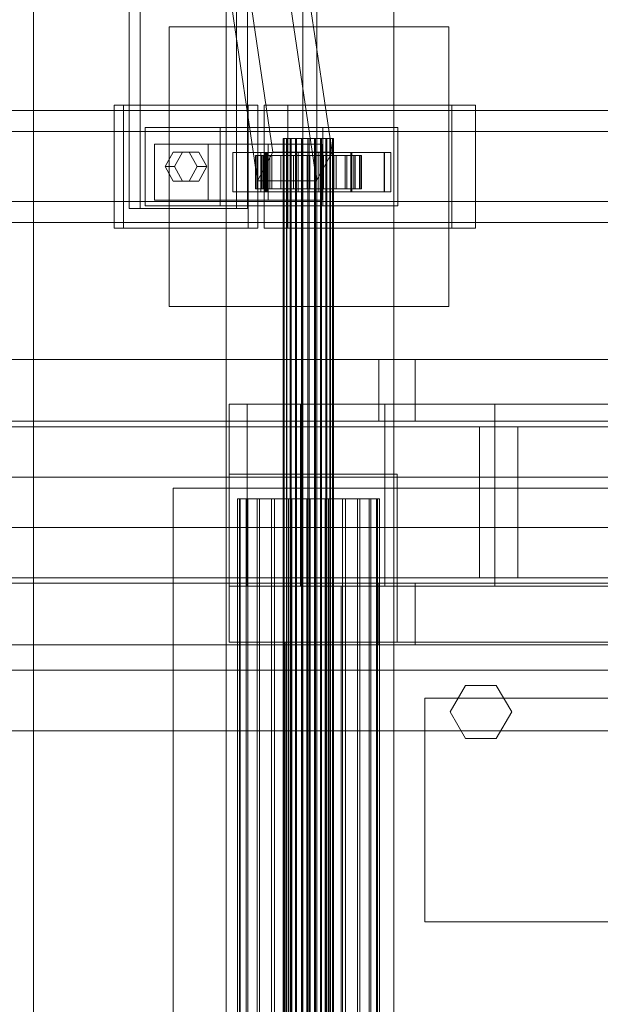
# Model space of a CAD drawing. Header units: millimetres. Extents: x -2233 to 65662, y -50530 to 6847.
# Tile 374 of 656: x 9103 to 9311, y -17870 to -17518. Entities that reach past the tile are written whole.
import ezdxf

# ---------------------------------------------------------------- set-up
doc = ezdxf.new("R2010")
doc.units = ezdxf.units.MM
for name, color, linetype, lineweight in [('COTAS_O', 1, 'Continuous', 0), ('superior_C01', 7, 'Continuous', 0), ('superior_mezcladora', 7, 'Continuous', 0)]:
    doc.layers.add(name, color=color, linetype=linetype, lineweight=lineweight)
doc.dimstyles.new('R19_100', dxfattribs={"dimtxt": 250, "dimasz": 150, "dimexe": 150, "dimexo": 80, "dimgap": 100, "dimtad": 1, "dimtih": 1, "dimtoh": 1, "dimdsep": 46, "dimcen": 0.09, "dimadec": 0, "dimazin": 0, "dimtfac": 1, "dimtdec": 4, "dimtofl": 0, "dimtmove": 0, "dimatfit": 3, "dimfxl": 1, "dimtolj": 1, "dimtzin": 0, "dimarcsym": 0})

# ---------------------------------------------------------------- blocks, each defined once
blk = doc.blocks.new('DIM_R32_33')
at = {"layer": 'COTAS_O'}
for p, q in [((9108.38, -17350), (9063.38, -17500)), ((9808.38, -17350), (9108.38, -17350)), ((9108.38, -18650), (9108.38, -17350)), ((9108.38, -17350), (9153.38, -17500)), ((9108.38, -18650), (9063.38, -18500)), ((9108.38, -18650), (9153.38, -18500)), ((9808.38, -18650), (9108.38, -18650))]:
    blk.add_line(p, q, dxfattribs=at)
blk.add_text('1300 O', height=250, rotation=90, dxfattribs=at).set_placement((9008.38, -18000))

msp = doc.modelspace()

# ---------------------------------------------------------------- linework, layer by layer
at = {"layer": 'superior_C01'}
for p, q in [((9177.243, -17020), (9177.243, -18980)), ((9204.743, -17020), (9204.743, -18980)), ((9209.743, -18980), (9209.743, -17020)), ((9237.243, -18980), (9237.243, -17020)), ((9142.576, -17240), (9142.576, -17585)), ((9146.528, -17585), (9146.528, -17240)), ((9180.95, -17585), (9180.95, -17240)), ((9184.901, -17240), (9184.901, -17585)), ((9194.036, -17564.864), (9156.778, -17314.864)), ((9215.141, -17564.864), (9177.884, -17314.864)), ((9151.287, -17325.136), (9188.545, -17575.136)), ((9209.65, -17575.136), (9172.393, -17325.136)), ((9156.961, -17620), (9156.961, -17520)), ((9156.961, -17520), (9256.961, -17520)), ((9256.961, -17520), (9256.961, -17620)), ((9496.424, -17550), (8345.216, -17550)), ((8356.506, -17550), (9507.714, -17550)), ((9576.866, -17550), (8425.658, -17550)), ((8439.771, -17550), (9590.979, -17550)), ((9185.206, -17548), (9137.239, -17548)), ((9137.239, -17548), (9137.239, -17592)), ((9140.626, -17548), (9137.239, -17548)), ((9140.626, -17592), (9140.626, -17548)), ((9140.626, -17548), (9188.593, -17548)), ((9185.206, -17592), (9185.206, -17548)), ((9185.206, -17548), (9188.593, -17548)), ((9188.593, -17548), (9188.593, -17592)), ((9258, -17548), (9190.846, -17548)), ((9190.846, -17548), (9190.846, -17592)), ((9199.314, -17548), (9190.846, -17548)), ((9199.314, -17592), (9199.314, -17548)), ((9199.314, -17548), (9266.468, -17548)), ((9258, -17592), (9258, -17548)), ((9258, -17548), (9266.468, -17548)), ((9266.468, -17548), (9266.468, -17592)), ((9494.573, -17557.5), (8425.219, -17557.5)), ((8440.21, -17557.5), (9509.564, -17557.5)), ((9175.194, -17556), (9148.332, -17556)), ((9148.332, -17556), (9148.332, -17584)), ((9211.839, -17556), (9148.332, -17556)), ((9175.194, -17584), (9175.194, -17556)), ((9175.194, -17556), (9238.701, -17556)), ((9211.839, -17584), (9211.839, -17556)), ((9211.839, -17556), (9238.701, -17556)), ((9238.701, -17556), (9238.701, -17584)), ((9197.974, -17560), (9197.725, -17560)), ((9197.725, -17560), (9198.088, -17560)), ((9197.725, -18440), (9197.725, -17560)), ((9198.821, -17560), (9197.974, -17560)), ((9197.974, -18440), (9197.974, -17560)), ((9198.088, -17560), (9199.04, -17560)), ((9198.088, -18440), (9198.088, -17560)), ((9200.205, -17560), (9198.821, -17560)), ((9198.821, -18440), (9198.821, -17560)), ((9199.04, -17560), (9200.515, -17560)), ((9199.04, -18440), (9199.04, -17560)), ((9202.034, -17560), (9200.205, -17560)), ((9200.205, -18440), (9200.205, -17560)), ((9200.515, -17560), (9202.413, -17560)), ((9200.515, -18440), (9200.515, -17560)), ((9204.182, -17560), (9202.034, -17560)), ((9202.034, -18440), (9202.034, -17560)), ((9202.413, -17560), (9204.605, -17560)), ((9202.413, -18440), (9202.413, -17560)), ((9206.503, -17560), (9204.182, -17560)), ((9204.182, -18440), (9204.182, -17560)), ((9204.605, -17560), (9206.941, -17560)), ((9204.605, -18440), (9204.605, -17560)), ((9208.839, -17560), (9206.503, -17560)), ((9206.503, -18440), (9206.503, -17560)), ((9206.941, -17560), (9209.262, -17560)), ((9206.941, -18440), (9206.941, -17560)), ((9211.031, -17560), (9208.839, -17560)), ((9208.839, -18440), (9208.839, -17560)), ((9209.262, -17560), (9211.41, -17560)), ((9209.262, -18440), (9209.262, -17560)), ((9212.929, -17560), (9211.031, -17560)), ((9211.031, -18440), (9211.031, -17560)), ((9211.41, -17560), (9213.239, -17560)), ((9211.41, -18440), (9211.41, -17560)), ((9214.404, -17560), (9212.929, -17560)), ((9212.929, -18440), (9212.929, -17560)), ((9213.239, -17560), (9214.623, -17560)), ((9213.239, -18440), (9213.239, -17560)), ((9215.356, -17560), (9214.404, -17560)), ((9214.404, -18440), (9214.404, -17560)), ((9214.623, -17560), (9215.469, -17560)), ((9214.623, -18440), (9214.623, -17560)), ((9215.719, -17560), (9215.356, -17560)), ((9215.356, -17560), (9215.356, -18440)), ((9215.469, -17560), (9215.719, -17560)), ((9215.469, -18440), (9215.469, -17560)), ((9215.719, -18440), (9215.719, -17560)), ((9170.816, -17562), (9151.629, -17562)), ((9151.629, -17562), (9151.629, -17582)), ((9192.33, -17562), (9151.629, -17562)), ((9170.816, -17582), (9170.816, -17562)), ((9170.816, -17562), (9211.517, -17562)), ((9192.33, -17582), (9192.33, -17562)), ((9192.33, -17562), (9211.517, -17562)), ((9211.517, -17562), (9211.517, -17582)), ((9155.467, -17570), (9158.345, -17564.804)), ((9158.345, -17564.804), (9164.101, -17564.804)), ((9161.732, -17564.804), (9158.345, -17564.804)), ((9161.732, -17564.804), (9158.854, -17570)), ((9167.488, -17564.804), (9161.732, -17564.804)), ((9164.101, -17564.804), (9166.979, -17570)), ((9167.488, -17564.804), (9164.101, -17564.804)), ((9170.366, -17570), (9167.488, -17564.804)), ((9191.201, -17565), (9179.689, -17565)), ((9179.689, -17565), (9179.689, -17579)), ((9191.544, -17565), (9179.689, -17565)), ((9188.255, -17566), (9187.728, -17566)), ((9187.728, -17566), (9197.725, -17566)), ((9187.728, -17578), (9187.728, -17566)), ((9187.728, -17566), (9188.494, -17566)), ((9190.041, -17566), (9188.255, -17566)), ((9188.255, -17566), (9197.974, -17566)), ((9188.255, -17578), (9188.255, -17566)), ((9188.494, -17566), (9198.088, -17566)), ((9188.494, -17578), (9188.494, -17566)), ((9188.494, -17566), (9190.504, -17566)), ((9188.545, -17575.136), (9194.036, -17564.864)), ((9233.867, -17565), (9189.738, -17565)), ((9189.738, -17565), (9189.738, -17579)), ((9191.996, -17565), (9189.738, -17565)), ((9192.964, -17566), (9190.041, -17566)), ((9190.041, -17566), (9198.821, -17566)), ((9190.041, -17578), (9190.041, -17566)), ((9190.504, -17566), (9199.04, -17566)), ((9190.504, -17578), (9190.504, -17566)), ((9190.504, -17566), (9193.618, -17566)), ((9191.201, -17579), (9191.201, -17565)), ((9191.201, -17565), (9203.056, -17565)), ((9191.544, -17579), (9191.544, -17565)), ((9191.544, -17565), (9203.056, -17565)), ((9191.996, -17579), (9191.996, -17565)), ((9191.996, -17565), (9236.125, -17565)), ((9196.824, -17566), (9192.964, -17566)), ((9192.964, -17566), (9200.205, -17566)), ((9192.964, -17578), (9192.964, -17566)), ((9193.618, -17566), (9200.515, -17566)), ((9193.618, -17578), (9193.618, -17566)), ((9193.618, -17566), (9197.625, -17566)), ((9194.036, -17564.864), (9215.141, -17564.864)), ((9201.359, -17566), (9196.824, -17566)), ((9196.824, -17566), (9202.034, -17566)), ((9196.824, -17578), (9196.824, -17566)), ((9197.625, -17566), (9202.413, -17566)), ((9197.625, -17578), (9197.625, -17566)), ((9197.625, -17566), (9202.253, -17566)), ((9197.725, -17566), (9197.974, -17566)), ((9197.725, -17566), (9197.725, -17578)), ((9198.088, -17566), (9197.725, -17566)), ((9197.974, -17566), (9198.821, -17566)), ((9197.974, -17566), (9197.974, -17578)), ((9198.088, -17566), (9198.088, -17578)), ((9199.04, -17566), (9198.088, -17566)), ((9198.821, -17566), (9200.205, -17566)), ((9198.821, -17566), (9198.821, -17578)), ((9199.04, -17566), (9199.04, -17578)), ((9200.515, -17566), (9199.04, -17566)), ((9200.205, -17566), (9202.034, -17566)), ((9200.205, -17566), (9200.205, -17578)), ((9200.515, -17566), (9200.515, -17578)), ((9202.413, -17566), (9200.515, -17566)), ((9206.259, -17566), (9201.359, -17566)), ((9201.359, -17566), (9204.182, -17566)), ((9201.359, -17578), (9201.359, -17566)), ((9202.034, -17566), (9204.182, -17566)), ((9202.034, -17566), (9202.034, -17578)), ((9202.253, -17566), (9204.605, -17566)), ((9202.253, -17578), (9202.253, -17566)), ((9202.253, -17566), (9207.184, -17566)), ((9202.413, -17566), (9202.413, -17578)), ((9204.605, -17566), (9202.413, -17566)), ((9203.056, -17565), (9203.056, -17579)), ((9204.182, -17566), (9206.503, -17566)), ((9204.182, -17566), (9204.182, -17578)), ((9204.605, -17566), (9204.605, -17578)), ((9206.941, -17566), (9204.605, -17566)), ((9211.191, -17566), (9206.259, -17566)), ((9206.259, -17566), (9206.503, -17566)), ((9206.259, -17578), (9206.259, -17566)), ((9206.503, -17566), (9208.839, -17566)), ((9206.503, -17566), (9206.503, -17578)), ((9207.184, -17566), (9206.941, -17566)), ((9206.941, -17566), (9206.941, -17578)), ((9209.262, -17566), (9206.941, -17566)), ((9207.184, -17578), (9207.184, -17566)), ((9207.184, -17566), (9212.085, -17566)), ((9211.191, -17566), (9208.839, -17566)), ((9208.839, -17566), (9211.031, -17566)), ((9208.839, -17566), (9208.839, -17578)), ((9212.085, -17566), (9209.262, -17566)), ((9209.262, -17566), (9209.262, -17578)), ((9211.41, -17566), (9209.262, -17566)), ((9215.141, -17564.864), (9209.65, -17575.136)), ((9221.9, -17565), (9210.388, -17565)), ((9210.388, -17565), (9210.388, -17579)), ((9222.243, -17565), (9210.388, -17565)), ((9215.819, -17566), (9211.031, -17566)), ((9211.031, -17566), (9212.929, -17566)), ((9211.031, -17566), (9211.031, -17578)), ((9215.819, -17566), (9211.191, -17566)), ((9211.191, -17578), (9211.191, -17566)), ((9216.62, -17566), (9211.41, -17566)), ((9211.41, -17566), (9211.41, -17578)), ((9213.239, -17566), (9211.41, -17566)), ((9212.085, -17578), (9212.085, -17566)), ((9212.085, -17566), (9216.62, -17566)), ((9219.826, -17566), (9212.929, -17566)), ((9212.929, -17566), (9214.404, -17566)), ((9212.929, -17566), (9212.929, -17578)), ((9220.48, -17566), (9213.239, -17566)), ((9213.239, -17566), (9213.239, -17578)), ((9214.623, -17566), (9213.239, -17566)), ((9222.94, -17566), (9214.404, -17566)), ((9214.404, -17566), (9215.356, -17566)), ((9214.404, -17566), (9214.404, -17578)), ((9223.403, -17566), (9214.623, -17566)), ((9214.623, -17566), (9214.623, -17578)), ((9215.469, -17566), (9214.623, -17566)), ((9215.356, -17566), (9224.949, -17566)), ((9215.356, -17578), (9215.356, -17566)), ((9215.356, -17566), (9215.719, -17566)), ((9225.189, -17566), (9215.469, -17566)), ((9215.469, -17566), (9215.469, -17578)), ((9215.719, -17566), (9215.469, -17566)), ((9225.716, -17566), (9215.719, -17566)), ((9215.719, -17566), (9215.719, -17578)), ((9219.826, -17566), (9215.819, -17566)), ((9215.819, -17578), (9215.819, -17566)), ((9216.62, -17578), (9216.62, -17566)), ((9216.62, -17566), (9220.48, -17566)), ((9222.94, -17566), (9219.826, -17566)), ((9219.826, -17578), (9219.826, -17566)), ((9220.48, -17578), (9220.48, -17566)), ((9220.48, -17566), (9223.403, -17566)), ((9221.9, -17579), (9221.9, -17565)), ((9221.9, -17565), (9233.755, -17565)), ((9222.243, -17579), (9222.243, -17565)), ((9222.243, -17565), (9233.755, -17565)), ((9224.949, -17566), (9222.94, -17566)), ((9222.94, -17578), (9222.94, -17566)), ((9223.403, -17578), (9223.403, -17566)), ((9223.403, -17566), (9225.189, -17566)), ((9224.949, -17566), (9224.949, -17578)), ((9225.716, -17566), (9224.949, -17566)), ((9225.189, -17578), (9225.189, -17566)), ((9225.189, -17566), (9225.716, -17566)), ((9225.716, -17578), (9225.716, -17566)), ((9233.755, -17565), (9233.755, -17579)), ((9233.867, -17579), (9233.867, -17565)), ((9233.867, -17565), (9236.125, -17565)), ((9236.125, -17565), (9236.125, -17579)), ((9158.345, -17575.196), (9155.467, -17570)), ((9155.467, -17570), (9158.854, -17570)), ((9158.854, -17570), (9161.732, -17575.196)), ((9166.979, -17570), (9164.101, -17575.196)), ((9170.366, -17570), (9166.979, -17570)), ((9167.488, -17575.196), (9170.366, -17570)), ((9164.101, -17575.196), (9158.345, -17575.196)), ((9161.732, -17575.196), (9158.345, -17575.196)), ((9161.732, -17575.196), (9167.488, -17575.196)), ((9167.488, -17575.196), (9164.101, -17575.196)), ((9209.65, -17575.136), (9188.545, -17575.136)), ((9197.725, -17578), (9187.728, -17578)), ((9187.728, -17578), (9188.255, -17578)), ((9188.494, -17578), (9187.728, -17578)), ((9197.974, -17578), (9188.255, -17578)), ((9188.255, -17578), (9190.041, -17578)), ((9198.088, -17578), (9188.494, -17578)), ((9190.504, -17578), (9188.494, -17578)), ((9198.821, -17578), (9190.041, -17578)), ((9190.041, -17578), (9192.964, -17578)), ((9199.04, -17578), (9190.504, -17578)), ((9193.618, -17578), (9190.504, -17578)), ((9200.205, -17578), (9192.964, -17578)), ((9192.964, -17578), (9196.824, -17578)), ((9200.515, -17578), (9193.618, -17578)), ((9197.625, -17578), (9193.618, -17578)), ((9202.034, -17578), (9196.824, -17578)), ((9196.824, -17578), (9201.359, -17578)), ((9202.413, -17578), (9197.625, -17578)), ((9202.253, -17578), (9197.625, -17578)), ((9197.974, -17578), (9197.725, -17578)), ((9197.725, -17578), (9198.088, -17578)), ((9198.821, -17578), (9197.974, -17578)), ((9198.088, -17578), (9199.04, -17578)), ((9200.205, -17578), (9198.821, -17578)), ((9199.04, -17578), (9200.515, -17578)), ((9202.034, -17578), (9200.205, -17578)), ((9200.515, -17578), (9202.413, -17578)), ((9204.182, -17578), (9201.359, -17578)), ((9201.359, -17578), (9206.259, -17578)), ((9204.182, -17578), (9202.034, -17578)), ((9204.605, -17578), (9202.253, -17578)), ((9207.184, -17578), (9202.253, -17578)), ((9202.413, -17578), (9204.605, -17578)), ((9206.503, -17578), (9204.182, -17578)), ((9204.605, -17578), (9206.941, -17578)), ((9206.503, -17578), (9206.259, -17578)), ((9206.259, -17578), (9211.191, -17578)), ((9208.839, -17578), (9206.503, -17578)), ((9206.941, -17578), (9207.184, -17578)), ((9206.941, -17578), (9209.262, -17578)), ((9212.085, -17578), (9207.184, -17578)), ((9211.031, -17578), (9208.839, -17578)), ((9208.839, -17578), (9211.191, -17578)), ((9209.262, -17578), (9212.085, -17578)), ((9209.262, -17578), (9211.41, -17578)), ((9212.929, -17578), (9211.031, -17578)), ((9211.031, -17578), (9215.819, -17578)), ((9211.191, -17578), (9215.819, -17578)), ((9211.41, -17578), (9216.62, -17578)), ((9211.41, -17578), (9213.239, -17578)), ((9216.62, -17578), (9212.085, -17578)), ((9214.404, -17578), (9212.929, -17578)), ((9212.929, -17578), (9219.826, -17578)), ((9213.239, -17578), (9220.48, -17578)), ((9213.239, -17578), (9214.623, -17578)), ((9215.356, -17578), (9214.404, -17578)), ((9214.404, -17578), (9222.94, -17578)), ((9214.623, -17578), (9223.403, -17578)), ((9214.623, -17578), (9215.469, -17578)), ((9224.949, -17578), (9215.356, -17578)), ((9215.719, -17578), (9215.356, -17578)), ((9215.469, -17578), (9225.189, -17578)), ((9215.469, -17578), (9215.719, -17578)), ((9215.719, -17578), (9225.716, -17578)), ((9215.819, -17578), (9219.826, -17578)), ((9220.48, -17578), (9216.62, -17578)), ((9219.826, -17578), (9222.94, -17578)), ((9223.403, -17578), (9220.48, -17578)), ((9222.94, -17578), (9224.949, -17578)), ((9225.189, -17578), (9223.403, -17578)), ((9224.949, -17578), (9225.716, -17578)), ((9225.716, -17578), (9225.189, -17578)), ((9151.629, -17582), (9170.816, -17582)), ((9151.629, -17582), (9192.33, -17582)), ((9211.517, -17582), (9170.816, -17582)), ((9179.689, -17579), (9191.201, -17579)), ((9179.689, -17579), (9191.544, -17579)), ((9189.738, -17579), (9233.867, -17579)), ((9189.738, -17579), (9191.996, -17579)), ((9203.056, -17579), (9191.201, -17579)), ((9203.056, -17579), (9191.544, -17579)), ((9236.125, -17579), (9191.996, -17579)), ((9211.517, -17582), (9192.33, -17582)), ((9210.388, -17579), (9221.9, -17579)), ((9210.388, -17579), (9222.243, -17579)), ((9233.755, -17579), (9221.9, -17579)), ((9233.755, -17579), (9222.243, -17579)), ((9236.125, -17579), (9233.867, -17579)), ((8425.219, -17582.5), (9494.573, -17582.5)), ((8440.21, -17582.5), (9509.564, -17582.5)), ((9142.576, -17585), (9180.95, -17585)), ((9142.576, -17585), (9146.528, -17585)), ((9184.901, -17585), (9146.528, -17585)), ((9148.332, -17584), (9175.194, -17584)), ((9148.332, -17584), (9211.839, -17584)), ((9238.701, -17584), (9175.194, -17584)), ((9184.901, -17585), (9180.95, -17585)), ((9238.701, -17584), (9211.839, -17584)), ((8345.216, -17590), (9496.424, -17590)), ((8356.506, -17590), (9507.714, -17590)), ((8425.658, -17590), (9576.866, -17590)), ((8439.771, -17590), (9590.979, -17590)), ((9137.239, -17592), (9185.206, -17592)), ((9137.239, -17592), (9140.626, -17592)), ((9188.593, -17592), (9140.626, -17592)), ((9188.593, -17592), (9185.206, -17592)), ((9190.846, -17592), (9258, -17592)), ((9190.846, -17592), (9199.314, -17592)), ((9266.468, -17592), (9199.314, -17592)), ((9266.468, -17592), (9258, -17592)), ((9256.961, -17620), (9156.961, -17620)), ((9182.035, -17688.85), (9181.329, -17688.85)), ((9181.329, -17688.85), (9182.355, -17688.85)), ((9181.329, -18311.15), (9181.329, -17688.85)), ((9184.422, -17688.85), (9182.035, -17688.85)), ((9182.035, -18311.15), (9182.035, -17688.85)), ((9182.355, -17688.85), (9185.041, -17688.85)), ((9182.355, -18311.15), (9182.355, -17688.85)), ((9188.33, -17688.85), (9184.422, -17688.85)), ((9184.422, -18311.15), (9184.422, -17688.85)), ((9185.041, -17688.85), (9189.204, -17688.85)), ((9185.041, -18311.15), (9185.041, -17688.85)), ((9193.49, -17688.85), (9188.33, -17688.85)), ((9188.33, -18311.15), (9188.33, -17688.85)), ((9189.204, -17688.85), (9194.561, -17688.85)), ((9189.204, -18311.15), (9189.204, -17688.85)), ((9199.553, -17688.85), (9193.49, -17688.85)), ((9193.49, -18311.15), (9193.49, -17688.85)), ((9194.561, -17688.85), (9200.747, -17688.85)), ((9194.561, -18311.15), (9194.561, -17688.85)), ((9206.104, -17688.85), (9199.553, -17688.85)), ((9199.553, -18311.15), (9199.553, -17688.85)), ((9200.747, -17688.85), (9207.34, -17688.85)), ((9200.747, -18311.15), (9200.747, -17688.85)), ((9212.697, -17688.85), (9206.104, -17688.85)), ((9206.104, -18311.15), (9206.104, -17688.85)), ((9207.34, -17688.85), (9213.891, -17688.85)), ((9207.34, -18311.15), (9207.34, -17688.85)), ((9218.883, -17688.85), (9212.697, -17688.85)), ((9212.697, -18311.15), (9212.697, -17688.85)), ((9213.891, -17688.85), (9219.954, -17688.85)), ((9213.891, -18311.15), (9213.891, -17688.85)), ((9224.24, -17688.85), (9218.883, -17688.85)), ((9218.883, -18311.15), (9218.883, -17688.85)), ((9219.954, -17688.85), (9225.114, -17688.85)), ((9219.954, -18311.15), (9219.954, -17688.85)), ((9228.403, -17688.85), (9224.24, -17688.85)), ((9224.24, -18311.15), (9224.24, -17688.85)), ((9225.114, -17688.85), (9229.022, -17688.85)), ((9225.114, -18311.15), (9225.114, -17688.85)), ((9231.089, -17688.85), (9228.403, -17688.85)), ((9228.403, -18311.15), (9228.403, -17688.85)), ((9229.022, -17688.85), (9231.409, -17688.85)), ((9229.022, -18311.15), (9229.022, -17688.85)), ((9232.114, -17688.85), (9231.089, -17688.85)), ((9231.089, -17688.85), (9231.089, -18311.15)), ((9231.409, -17688.85), (9232.114, -17688.85)), ((9231.409, -18311.15), (9231.409, -17688.85)), ((9232.114, -18311.15), (9232.114, -17688.85)), ((1105.699, -17750), (10210.031, -17750)), ((10211.451, -17750), (1107.119, -17750)), ((8978.533, -17771.702), (9410.453, -17771.702)), ((9412.137, -17771.702), (8980.217, -17771.702))]:
    msp.add_line(p, q, dxfattribs=at)
at = {"layer": 'superior_mezcladora'}
for p, q in [((9231.867, -17639), (8671.867, -17639)), ((8684.896, -17639), (9244.896, -17639)), ((9501.409, -17639), (8701.409, -17639)), ((8715.354, -17639), (9515.354, -17639)), ((9231.867, -17639), (9231.867, -17661)), ((9244.896, -17639), (9231.867, -17639)), ((9244.896, -17661), (9244.896, -17639)), ((9184.856, -17655), (9178.381, -17655)), ((9178.381, -17720), (9178.381, -17655)), ((9203.837, -17655), (9184.856, -17655)), ((9184.856, -17720), (9184.856, -17655)), ((9234.031, -17655), (9203.837, -17655)), ((9203.837, -17720), (9203.837, -17655)), ((9273.381, -17655), (9234.031, -17655)), ((9234.031, -17720), (9234.031, -17655)), ((9319.206, -17655), (9273.381, -17655)), ((9273.381, -17720), (9273.381, -17655)), ((8671.867, -17661), (9231.867, -17661)), ((8684.896, -17661), (9244.896, -17661)), ((8701.409, -17661), (9501.409, -17661)), ((8715.354, -17661), (9515.354, -17661)), ((9267.883, -17663), (8720.635, -17663)), ((8734.288, -17663), (9281.535, -17663)), ((9458.162, -17663), (8805.41, -17663)), ((9465.946, -17663), (8813.193, -17663)), ((9231.867, -17661), (9244.896, -17661)), ((9267.883, -17663), (9267.883, -17681)), ((9281.535, -17663), (9267.883, -17663)), ((9281.535, -17681), (9281.535, -17663)), ((9178.381, -17740), (9178.381, -17680)), ((9178.381, -17680), (9238.381, -17680)), ((9238.381, -17680), (9238.381, -17740)), ((9267.883, -17681), (8720.635, -17681)), ((8734.288, -17681), (9281.535, -17681)), ((9458.162, -17681), (8805.41, -17681)), ((9465.946, -17681), (8813.193, -17681)), ((9267.883, -17681), (9267.883, -17699)), ((9281.535, -17681), (9267.883, -17681)), ((9281.535, -17699), (9281.535, -17681)), ((9158.381, -18315), (9158.381, -17685)), ((9158.381, -17685), (9668.381, -17685)), ((9267.883, -17699), (8720.635, -17699)), ((8734.288, -17699), (9281.535, -17699)), ((9458.162, -17699), (8805.41, -17699)), ((9465.946, -17699), (8813.193, -17699)), ((9267.883, -17699), (9267.883, -17717)), ((9281.535, -17699), (9267.883, -17699)), ((9281.535, -17717), (9281.535, -17699)), ((9231.867, -17719), (8671.867, -17719)), ((8684.896, -17719), (9244.896, -17719)), ((9501.409, -17719), (8701.409, -17719)), ((8715.354, -17719), (9515.354, -17719)), ((8720.635, -17717), (9267.883, -17717)), ((8734.288, -17717), (9281.535, -17717)), ((8805.41, -17717), (9458.162, -17717)), ((9465.946, -17717), (8813.193, -17717)), ((9231.867, -17719), (9231.867, -17741)), ((9244.896, -17719), (9231.867, -17719)), ((9244.896, -17741), (9244.896, -17719)), ((9267.883, -17717), (9281.535, -17717)), ((9184.856, -17720), (9178.381, -17720)), ((9203.837, -17720), (9184.856, -17720)), ((9234.031, -17720), (9203.837, -17720)), ((9218.381, -18280), (9218.381, -17720)), ((9218.381, -17720), (9628.381, -17720)), ((9273.381, -17720), (9234.031, -17720)), ((9319.206, -17720), (9273.381, -17720)), ((9238.381, -17740), (9178.381, -17740)), ((9198.381, -18260), (9198.381, -17740)), ((9198.381, -17740), (9648.381, -17740)), ((8671.867, -17741), (9231.867, -17741)), ((8684.896, -17741), (9244.896, -17741)), ((8701.409, -17741), (9501.409, -17741)), ((8715.354, -17741), (9515.354, -17741)), ((9231.867, -17741), (9244.896, -17741)), ((9257.381, -17765), (9262.881, -17755.474)), ((9262.881, -17755.474), (9273.881, -17755.474)), ((9273.881, -17755.474), (9279.381, -17765)), ((9248.381, -17840), (9248.381, -17760)), ((9248.381, -17760), (9328.381, -17760)), ((9262.881, -17774.526), (9257.381, -17765)), ((9279.381, -17765), (9273.881, -17774.526)), ((9273.881, -17774.526), (9262.881, -17774.526)), ((9328.381, -17840), (9248.381, -17840))]:
    msp.add_line(p, q, dxfattribs=at)

# ---------------------------------------------------------------- dimensions: what is measured, and where the dimension line sits
at = {"layer": 'COTAS_O'}
dim = msp.add_aligned_dim(p1=(9808.381, -18650), p2=(9808.381, -17350), distance=700, text='<> O', dimstyle='R19_100', dxfattribs=at)
dim.commit()
dim.dimension.update_dxf_attribs({"geometry": 'DIM_R32_33', "text_midpoint": (9108.381, -18000)})

doc.saveas('drawing.dxf')
